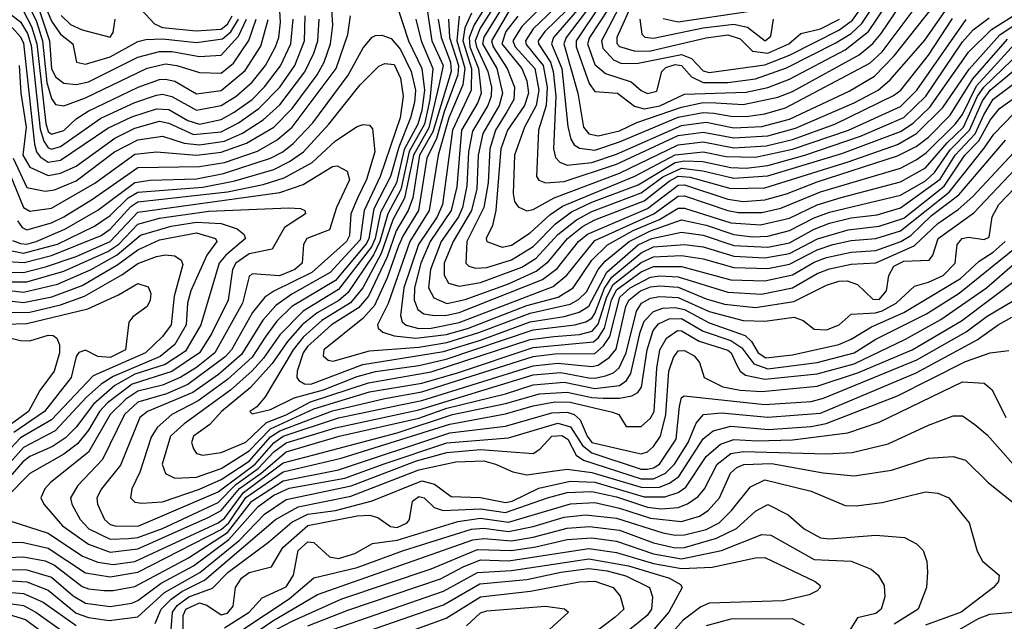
# Model space of a CAD drawing. Extents: x 501367 to 657802, y 482273 to 547541.
# Tile 523 of 656: x 578002 to 581191, y 540506 to 542453. Entities that reach past the tile are written whole.
import ezdxf

# ---------------------------------------------------------------- set-up
doc = ezdxf.new("R2010")
doc.units = 0

msp = doc.modelspace()

# ---------------------------------------------------------------- linework, layer by layer
at = {"layer": '0CON20XD'}
for points in [[(579580.9, 542609.1), (579473.7, 542436.3), (579458.2, 542395), (579460.4, 542365), (579488, 542295), (579496.3, 542215), (579486.2, 542185), (579432.9, 542095), (579417.9, 541912.1), (579399.1, 541835), (579332, 541735), (579301.6, 541665), (579280.9, 541585), (579279.7, 541545), (579291.9, 541515), (579311.5, 541501.5), (579346, 541496), (579385, 541496.4), (579425, 541505.6), (579695, 541612), (579742.3, 541647.7), (579811.9, 541735), (579841, 541759), (580035, 541842.4), (580135, 541917.5), (580155, 541918), (580295, 541871.9), (580345, 541864.7), (580415, 541869.9), (580485, 541889.2), (580585, 541928.7), (580845, 542012), (580905, 542042.4), (580945, 542072.9), (581015, 542143.6), (581088.2, 542261.8), (581200.5, 542389.5)], [(579607, 542603), (579493.6, 542425), (579477.7, 542385), (579481.1, 542365), (579518.4, 542285), (579530, 542235), (579529, 542205), (579517.7, 542175), (579468.1, 542091.9), (579455.2, 542024.8), (579450.7, 541915), (579435.7, 541845), (579423.1, 541815), (579366.7, 541735), (579332.7, 541645), (579326.4, 541585), (579342.9, 541552.9), (579385, 541534.3), (579445, 541547), (579585, 541598.3), (579675, 541639.5), (579715, 541670.8), (579775.8, 541745), (579825, 541783.2), (579865, 541805.7), (580025, 541866.8), (580105, 541930), (580135, 541946.5), (580173.6, 541943.6), (580305, 541906.8), (580415, 541909.3), (580685, 541992.7), (580845, 542049.4), (580906.5, 542085), (580991.6, 542168.4), (581076.8, 542293.2), (581175.9, 542404.1), (581255, 542457.3)], [(579847.3, 542495), (579772, 542395), (579764.1, 542375), (579809.9, 542215), (579828.2, 542105), (579845, 542084), (579875, 542077.5), (579945, 542093.1), (580000.3, 542119.7), (580145, 542169.7), (580215, 542184.8), (580256.4, 542183.6), (580345, 542178.8), (580457.4, 542202.6), (580505, 542220.9), (580720.6, 542339.4), (580764.4, 542375.6), (580792.1, 542407.9), (580915, 542590.2)], [(577914, 542514), (578005, 542445.6), (578028, 542408), (578039, 542369), (578068.9, 542098.9), (578080.1, 542060.1), (578095, 542038), (578105, 542033.7), (578135, 542042.5), (578265, 542133.8), (578375, 542184.5), (578445, 542208.5), (578465, 542211.5), (578495, 542204.2), (578575, 542160), (578655, 542174.9), (578703.2, 542205), (578755, 542250.3), (578798.3, 542305), (578830.8, 542365), (578841.2, 542395), (578846.9, 542445), (578838.9, 542575)], [(577945.1, 542015), (578015, 541844.8), (578035, 541832.9), (578105, 541842.5), (578245.9, 541924.1), (578375, 542018.2), (578445.4, 542025.4), (578575, 542014.5), (578655, 542024.2), (578737.1, 542052.9), (578825.2, 542105), (578884.4, 542165.6), (578965.6, 542275), (578988.3, 542315), (579009, 542375), (579016.8, 542435), (579006.5, 542585)], [(579909.6, 542490.4), (579847.6, 542395), (579840.6, 542375), (579865, 542307.8), (579899.2, 542279.2), (579982.3, 542252.3), (580015, 542223.5), (580035, 542214.5), (580065, 542221.6), (580082, 542285), (580095, 542297.8), (580125, 542307.4), (580145.1, 542305.1), (580177.9, 542267.9), (580215, 542249.7), (580295, 542249.6), (580385, 542261.6), (580485, 542296.9), (580645, 542377.5), (580695, 542408.6), (580729.8, 542440.2), (580811.8, 542565)], [(578065.1, 542545), (578105, 542447.9), (578135, 542405.9), (578174.6, 542375), (578186.2, 542315), (578215, 542308.8), (578295, 542332.5), (578385, 542382.2), (578410.7, 542389.3), (578465, 542390.9), (578575, 542379.6), (578659.3, 542390.7), (578686, 542414), (578710.8, 542455)], [(579741.4, 542545), (579628.6, 542431.4), (579599.4, 542385), (579607.2, 542365), (579669.9, 542295), (579683.3, 542225), (579675.1, 542175), (579636.6, 542105), (579604.8, 542015), (579600.7, 541890.7), (579604.1, 541864.1), (579616.8, 541846.8), (579644.8, 541834.8), (579665, 541838.3), (579733.4, 541876.6), (579945, 541956.7), (580135, 542048.2), (580215, 542057.3), (580315, 542038.6), (580419.6, 542045), (580505, 542065.4), (580642.3, 542115), (580832.3, 542207.7), (580855.2, 542225), (580945, 542338.3), (581022.7, 542457.3)], [(579808.7, 542485), (579730.9, 542395), (579723.9, 542375), (579757.4, 542295), (579777.3, 542107.3), (579786.7, 542066.7), (579797.9, 542047.9), (579815, 542036.8), (579865, 542030.4), (579945, 542057.2), (580135, 542137.7), (580215, 542152.9), (580250.3, 542150.3), (580305, 542140.5), (580355, 542140.1), (580415, 542148), (580481.9, 542168.1), (580755, 542312.5), (580795, 542349.4), (580934.3, 542535.7)], [(579885.1, 542504.9), (579804.5, 542385), (579804.1, 542365), (579846.3, 542246.3), (579865, 542220.6), (579938.2, 542215), (579993.1, 542173.1), (580025, 542164.4), (580075, 542174.6), (580155, 542211.7), (580355, 542218.4), (580425, 542233.1), (580495, 542260.1), (580675, 542354.9), (580750.9, 542415), (580838.1, 542545)], [(579965.6, 542535), (579885.8, 542385), (579891.1, 542361.1), (579925, 542323), (579951.6, 542311.6), (580005, 542311.7), (580145, 542339.8), (580177.3, 542327.2), (580215, 542286.9), (580235, 542282.3), (580415, 542306.8), (580495, 542338.2), (580655, 542418.9), (580699.1, 542450.9), (580722.8, 542485)], [(579998.5, 542535), (579936, 542395), (579935.6, 542375.6), (579945, 542366.2), (579991.9, 542351.9), (580041, 542351), (580225, 542394.3), (580295, 542404), (580335, 542391), (580375, 542351), (580425, 542344.9), (580493.3, 542375), (580532.1, 542407.9), (580595, 542423), (580657.4, 542455)], [(578025, 542511.8), (578057, 542447), (578076.3, 542385), (578090, 542250), (578105, 542197.8), (578118.8, 542178.8), (578145, 542174.2), (578215, 542200), (578415.6, 542295.6), (578475, 542309.7), (578510.9, 542305), (578585, 542282.1), (578655, 542280.1), (578695, 542312.4), (578744.6, 542385.4), (578768.6, 542455)], [(579223, 542503), (579261.2, 542385), (579304.6, 542294.6), (579313, 542225), (579305, 542159.5), (579291.2, 542115), (579246.9, 542033.1), (579222.3, 541925), (579170.8, 541829.2), (579153.4, 541745), (579141.7, 541718.3), (579035, 541579.4), (578919.9, 541510.1), (578845, 541433.5), (578792.3, 541357.7), (578755, 541316.8), (578685, 541253.8), (578535.3, 541144.7), (578490.8, 541105), (578463.7, 541015), (578474.5, 540984.5), (578505, 540968.8), (578575, 540971.9), (578655, 541000.6), (578745, 541057.2), (578815, 541129.2), (578955, 541193.3), (579135, 541248.2), (579305, 541276.7), (579420, 541310), (579665, 541391.8), (579859.9, 541410.1), (579876.1, 541423.9), (579895.5, 541454.5), (579919.1, 541545), (579935, 541578.2), (580015, 541636.7), (580055, 541654.3), (580145, 541653.7), (580305, 541611.5), (580415, 541607.4), (580505, 541627.1), (580575, 541668.7), (580615, 541683.6), (580695, 541700.8), (580775, 541706.5), (580856, 541735), (580888.5, 541755), (580955, 541819.4), (581043.6, 541886.4), (581195, 542062.9)], [(579575, 542509.9), (579505, 542396.9), (579501.1, 542375), (579547.3, 542295), (579566, 542215), (579554.4, 542175), (579502.2, 542085), (579487.1, 542015), (579482.3, 541905), (579465.6, 541835), (579405.5, 541735), (579376.5, 541665), (579376.4, 541626.4), (579390.4, 541600.4), (579425, 541590), (579495, 541602.5), (579628, 541652), (579675, 541681.6), (579745, 541757.4), (579805, 541805.3), (579855, 541832.3), (580015, 541892.3), (580085, 541944.2), (580145, 541972), (580214.1, 541964.1), (580315, 541940.3), (580425, 541948), (580665, 542020.1), (580855, 542090.9), (580895, 542118.2), (580949.9, 542170.1), (581075, 542347.3), (581148.8, 542421.2), (581245, 542482.1)], [(579757.7, 542512.3), (579665, 542423.4), (579639.8, 542385), (579642.9, 542372.9), (579697, 542305), (579710.1, 542235), (579707, 542175), (579681.8, 542095), (579675.8, 541945.8), (579683.4, 541933.4), (579704.8, 541924.8), (579765, 541929.1), (579935, 541984.9), (580135, 542078.4), (580215, 542089.3), (580315, 542070.6), (580425, 542077.5), (580515, 542101.4), (580705, 542183.6), (580782, 542225), (580821.4, 542258.6), (580933.2, 542386.8), (581015, 542504.6)], [(579775, 542485.1), (579703.3, 542415), (579681.3, 542385), (579682.2, 542375), (579721.2, 542315), (579730.3, 542285), (579738, 542205), (579730.4, 542035), (579737.2, 542007.2), (579751.7, 541991.7), (579775, 541982.6), (579855, 541990.6), (579935, 542017.5), (580145, 542110.8), (580225, 542121), (580315, 542103.4), (580405, 542107.7), (580495, 542131.4), (580688, 542222), (580770.2, 542269.8), (580834, 542336), (580983.2, 542525)], [(577995, 541802.4), (578010, 541780), (578025, 541772.4), (578105, 541795.5), (578145, 541814.9), (578238.4, 541871.6), (578385, 541974.4), (578585, 541977.3), (578665, 541991.1), (578772.2, 542027.8), (578836.3, 542063.7), (578885, 542105.4), (579026.7, 542295), (579065.3, 542404.7), (579074, 542465)], [(578000.9, 542305), (578005.6, 542215), (578023.8, 542105), (578012.9, 542015), (578035, 541975.2), (578095, 541948.5), (578135, 541955.7), (578185, 541979.3), (578309.9, 542069.9), (578375, 542101.5), (578455, 542124), (578485, 542118.4), (578565, 542081), (578655, 542089.9), (578710.8, 542119.2), (578777.2, 542165), (578844.6, 542235), (578892.9, 542305), (578924.9, 542385), (578927, 542465)], [(578015, 542480.2), (578041.1, 542431.1), (578058, 542375), (578087.3, 542117.3), (578095, 542091.6), (578105, 542082), (578145, 542094.6), (578185, 542132.4), (578223.6, 542156.4), (578385.6, 542234.4), (578455, 542259.9), (578475, 542260.8), (578505, 542253.7), (578575, 542212.8), (578655, 542223.8), (578732, 542288), (578782.8, 542367.2), (578806.7, 542453.3)], [(578065.2, 542485), (578098.9, 542385), (578105, 542294.7), (578118.5, 542268.5), (578145, 542248), (578185, 542243), (578225, 542251.3), (578385, 542331.8), (578455, 542350.5), (578495, 542350), (578585, 542334), (578655, 542338.3), (578710.8, 542399.2), (578736.5, 542455)], [(578136.4, 542466.4), (578166.9, 542436.9), (578205, 542420.2), (578295, 542396.9), (578305, 542412), (578311.6, 542455)], [(578395, 542487.3), (578439.3, 542439.3), (578465, 542427.9), (578573.3, 542416.7), (578655, 542422.8), (578675, 542438.9), (578690.8, 542465)], [(579322.2, 542485), (579336.4, 542385), (579373.4, 542305), (579360.1, 542240.1), (579327.1, 542102.9), (579277.7, 542015), (579248.8, 541875), (579210.6, 541805), (579173.3, 541696.7), (579113, 541585), (579073.3, 541536.7), (578981.1, 541478.9), (578920.6, 541425), (578888.1, 541385), (578797.5, 541232.5), (578769.9, 541200.1), (578747.5, 541185), (578755, 541177.5), (578815, 541191), (578890.8, 541229.2), (578986, 541255), (579095, 541297.9), (579155, 541314.1), (579295, 541333.8), (579383.8, 541353.8), (579665, 541448.9), (579800, 541465), (579835.4, 541474.6), (579855, 541487.1), (579865, 541502), (579895.9, 541584.1), (579920.2, 541619.8), (580015, 541698.8), (580055, 541717.6), (580155, 541725.8), (580215, 541717.5), (580315, 541687.3), (580415, 541682.1), (580495, 541696.3), (580586.1, 541743.9), (580685, 541773.1), (580785, 541784.2), (580865, 541810.8), (580995.6, 541914.4), (581062.8, 542015), (581108.6, 542061.4), (581145, 542128), (581175.1, 542165), (581357.2, 542295)], [(579425.5, 542464.5), (579417.9, 542385), (579444.1, 542295.9), (579437.8, 542242.2), (579391.5, 542135), (579356.9, 542015), (579328.8, 541835), (579265.2, 541735), (579195.4, 541534.6), (579161.4, 541465), (579162.9, 541455), (579178.4, 541441.6), (579215, 541429.3), (579285, 541422.3), (579384.3, 541434.3), (579455.2, 541455), (579645, 541528), (579746.2, 541555), (579794.6, 541585), (579854.9, 541675.1), (579906.2, 541723.8), (579989.1, 541770.9), (580073.7, 541806.3), (580135, 541842.9), (580155, 541843.1), (580305, 541796), (580401.1, 541788.9), (580495, 541810.9), (580585, 541854), (580662.1, 541877.9), (580855, 541928.4), (580935, 541973.5), (581005.1, 542054.9), (581058.8, 542105), (581104.3, 542205), (581124.5, 542235), (581245, 542350.6)], [(579465.8, 542474.2), (579443.7, 542426.3), (579437.7, 542385), (579465.3, 542295), (579464.8, 542225), (579403.4, 542095), (579371.8, 541855), (579354.6, 541815), (579294, 541725.9), (579246.5, 541585), (579235.2, 541495.2), (579241.1, 541475), (579254.3, 541464.3), (579295, 541453.1), (579335, 541454.8), (579425, 541473.4), (579730.3, 541589.7), (579774.1, 541625.9), (579865, 541738.6), (580055.6, 541824.4), (580135, 541882.2), (580155, 541882.4), (580295, 541834.9), (580328.9, 541828.9), (580405, 541828.5), (580466.9, 541843.1), (580595, 541895.5), (580855, 541972.3), (580905, 541999), (580937.9, 542022.1), (581032, 542115), (581055, 542146.6), (581100.7, 542239.3), (581225.1, 542375)], [(579585, 542477.9), (579530.6, 542385), (579535.9, 542365), (579581.2, 542295), (579604.4, 542235), (579602, 542195), (579579.3, 542155), (579542.6, 542095), (579524.9, 542035), (579519.3, 541925), (579505.2, 541844.8), (579450.4, 541735), (579446.9, 541665), (579456.4, 541655), (579478.7, 541648.7), (579515, 541650.7), (579595, 541676), (579665, 541718.7), (579737.4, 541792.6), (579789.3, 541830.7), (579855, 541862.4), (580005, 541919), (580125, 541990.7), (580155, 541996.4), (580214.5, 541994.5), (580305, 541974.9), (580355, 541972.9), (580425, 541981.4), (580544.8, 542015), (580725, 542076.1), (580865, 542136.7), (580936.2, 542205), (581055, 542381.2), (581090.3, 542419.7), (581141.4, 542458.6)], [(579615.7, 542464.3), (579576, 542415), (579563.8, 542375), (579628, 542295), (579644.7, 542254.7), (579650.4, 542215), (579636.8, 542175), (579582.1, 542095), (579560.3, 542035), (579544.5, 541835.5), (579533.3, 541786.7), (579512.6, 541745), (579515, 541734.7), (579565, 541717), (579595, 541723), (579655, 541763.2), (579718.6, 541821.4), (579760.3, 541849.7), (579993.8, 541946.2), (580125, 542015.5), (580215, 542025.6), (580290.2, 542009.8), (580385, 542008.1), (580505, 542034.1), (580685.7, 542095), (580855, 542172.3), (580907, 542225), (581066.7, 542453.3)], [(580086.5, 542456.5), (580135, 542445.5), (580360.4, 542479.6)], [(577977.6, 542427.6), (578005, 542397.2), (578015, 542376.8), (578050.5, 542050.5), (578056.8, 542025), (578069, 542009), (578095, 541992.1), (578135, 541998), (578287.9, 542102.1), (578365, 542138.2), (578445, 542164.9), (578485, 542162.5), (578546.6, 542126.6), (578585, 542114.7), (578655, 542129.4), (578696.5, 542153.5), (578754.8, 542195), (578794.8, 542235.2), (578846.7, 542303.3), (578880.2, 542375), (578887.5, 542455)], [(577980.9, 542005), (578025, 541909.5), (578085, 541897.7), (578115, 541902.8), (578185, 541931.5), (578308.8, 542025), (578385, 542064.3), (578465, 542076.4), (578535, 542053.3), (578585, 542047.4), (578665, 542059.4), (578724, 542086), (578790.8, 542129.2), (578845, 542177.4), (578925.3, 542284.7), (578954.9, 542345), (578967.3, 542385), (578972.3, 542455)], [(579285.1, 542455), (579302.1, 542385), (579340.4, 542295), (579330.7, 542195), (579313, 542115), (579263.3, 542026.7), (579236.3, 541903.7), (579193.9, 541825), (579169, 541735), (579148, 541692), (579065, 541569.4), (579036.2, 541543.8), (578965.7, 541504.3), (578916.5, 541465), (578869, 541411), (578820.2, 541339.8), (578748.6, 541261.4), (578655.9, 541185), (578617.6, 541142.4), (578565.2, 541105), (578559, 541085), (578565, 541064.3), (578575, 541048.9), (578595, 541044), (578655, 541051.7), (578735, 541085.9), (578801.2, 541148.8), (578865.7, 541174.3), (578944.1, 541215.9), (579132.3, 541277.7), (579335, 541313.2), (579655, 541417.9), (579731.9, 541428.1), (579815.6, 541434.4), (579856.3, 541445), (579875, 541467.4), (579904.1, 541555.9), (579924.6, 541595.4), (580015, 541667.3), (580055, 541686), (580145, 541690), (580215, 541678.8), (580315, 541651.3), (580425, 541647.9), (580495, 541661.3), (580585, 541708.4), (580635.1, 541725.1), (580695, 541738.6), (580775, 541745.3), (580855, 541769.1), (581011.6, 541895), (581125, 542037.4), (581157.1, 542082.9), (581221.1, 542148.9)], [(579357.9, 542455), (579367.1, 542395), (579397.2, 542315), (579399.2, 542285), (579340.4, 542089.6), (579296.8, 542015), (579275, 541876.7), (579260.8, 541835), (579220.9, 541769.1), (579191.9, 541685), (579132.2, 541557.8), (579099.9, 541520.1), (579012.1, 541465), (578934.5, 541395), (578920.7, 541375), (578900.6, 541315), (578899.3, 541295), (578905.8, 541285), (578924.3, 541274.3), (578945, 541273.7), (579113, 541337), (579375, 541379), (579495, 541415.7), (579655, 541475.1), (579765, 541492.2), (579813.7, 541506.3), (579845, 541525.6), (579903.7, 541636.3), (580005, 541723.9), (580049, 541745), (580145, 541765.7), (580215, 541755.1), (580315, 541721.8), (580425, 541717), (580495, 541731.2), (580575, 541775.1), (580625, 541794), (580695, 541811.5), (580778.7, 541821.3), (580855, 541843.9), (580983.1, 541936.9), (581031, 542015), (581096, 542084), (581124.7, 542145.3), (581155, 542195.7), (581314.8, 542315)], [(579390.7, 542455), (579394.4, 542395), (579422.8, 542305), (579420.8, 542275), (579376.4, 542155), (579352, 542068), (579321.1, 542005), (579294.1, 541835), (579243.6, 541755), (579228.8, 541721.2), (579192.8, 541617.2), (579151.6, 541528.4), (579113.8, 541486.2), (578987.5, 541385), (578985.3, 541365), (579001.4, 541351.4), (579017.6, 541347.6), (579135, 541381), (579295, 541392.8), (579385, 541408.3), (579489.5, 541440.5), (579655, 541503.5), (579785, 541532.3), (579812.1, 541547.9), (579837.3, 541572.7), (579875.1, 541644.9), (579898.3, 541671.7), (579975.6, 541735), (580045, 541769.3), (580145, 541805.5), (580225, 541788.4), (580315, 541757.3), (580375, 541750.3), (580425, 541752.8), (580495, 541770.6), (580575, 541811.9), (580625, 541830.4), (580855, 541885.1), (580935, 541931.8), (580965, 541958.3), (581015, 542031.9), (581078.1, 542095), (581120.2, 542189.8), (581145, 542224.4), (581259.8, 542320.2)], [(580009.9, 542455), (580016.6, 542406.6), (580026.5, 542396.5), (580055, 542392.9), (580215, 542426.2), (580315, 542438.1), (580358.6, 542428.6), (580416.2, 542385), (580435, 542400), (580443.8, 542455)], [(577978.5, 541738.5), (578005, 541728.3), (578025, 541726.8), (578055.3, 541735), (578148.7, 541775), (578255, 541836), (578375, 541926), (578425, 541933.7), (578575, 541938.1), (578662.5, 541955), (578815, 542004.3), (578854.4, 542025), (578888, 542052), (578951.3, 542118.7), (579066.4, 542273.6), (579115, 542361.6), (579143.3, 542396.7), (579155, 542401.8), (579175, 542402.9), (579205, 542391.8), (579235, 542356.6), (579269.5, 542285), (579283.5, 542225), (579281.2, 542185), (579268.1, 542135), (579229.6, 542040.4), (579203.5, 541945), (579149.5, 541840.5), (579132.8, 541745), (579125, 541728.8), (579025, 541609.1), (578884, 541525), (578835, 541477.6), (578796.9, 541425), (578755, 541361), (578675, 541288.2), (578580.2, 541219.9), (578495, 541174.9), (578447.1, 541132.9), (578427.8, 541102.2), (578391.8, 540988.2), (578365.8, 540935), (578361.1, 540905), (578375, 540891.4), (578397.8, 540887.8), (578465, 540893.1), (578585, 540933.5), (578655, 540964.4), (578745, 541024.5), (578815, 541103), (578845, 541122), (579015, 541187.2), (579185, 541227.2), (579305, 541248.3), (579665, 541362.7), (579735, 541371.6), (579865, 541372.8), (579893.1, 541396.9), (579912.8, 541427.2), (579945.8, 541555), (579978.9, 541585), (580045, 541619.6), (580075, 541624.3), (580135, 541620.3), (580295, 541571.1), (580404.4, 541564.5), (580505, 541584.9), (580585, 541631.1), (580625, 541647.1), (580695, 541661.9), (580775, 541665.8), (580899, 541721), (580975, 541793.5), (581040.9, 541839.1), (581088.8, 541881.2), (581235, 542038.4)], [(577950.2, 541710.2), (578015, 541696.9), (578125, 541726.8), (578244.8, 541785), (578295, 541819.7), (578353.2, 541876.8), (578385, 541895.1), (578595, 541911.4), (578699.1, 541930.9), (578825, 541968.4), (578876.5, 541993.5), (578921.8, 542025), (579003.2, 542115), (579105, 542241.6), (579165, 542302.6), (579185, 542310.9), (579215, 542307.6), (579235, 542263.8), (579243.7, 542205), (579234, 542135), (579169.7, 541945), (579117.6, 541835), (579105, 541740.1), (579007.8, 541635), (578883.6, 541565), (578831.6, 541528.4), (578789.2, 541480.8), (578720.3, 541369.7), (578645.8, 541304.2), (578563.3, 541246.7), (578415.8, 541185), (578391.7, 541165), (578328.7, 541011.3), (578267.4, 540935), (578252.3, 540905), (578254.4, 540885), (578277.1, 540835), (578295, 540819), (578315, 540813.9), (578388, 540815), (578645, 540925.1), (578764.4, 541015), (578825, 541084), (578855.7, 541105), (579035, 541164.5), (579235, 541206.4), (579305, 541220.7), (579665, 541333), (579745, 541341.6), (579855, 541330.1), (579875, 541335.3), (579910.7, 541359.3), (579933.5, 541386.5), (579964.9, 541525), (579975, 541544.8), (580012.6, 541575), (580045, 541588.3), (580075, 541592.1), (580135, 541586.9), (580225, 541549.2), (580285, 541531.8), (580385, 541521.6), (580509.5, 541540.5), (580615, 541593.7), (580655, 541606.2), (580682.3, 541607.7), (580715, 541596), (580765, 541548), (580785, 541547.2), (580808.9, 541575), (580816.7, 541625), (580832.9, 541655), (580865, 541671.8), (580947.5, 541675), (580958.8, 541691.2), (580976.4, 541745), (581092, 541828), (581225, 541968.5)], [(577945, 541671), (578016.7, 541666.7), (578105, 541689.9), (578266.5, 541755), (578295, 541775.3), (578361.9, 541848.1), (578385, 541863), (578675, 541895.9), (578790.8, 541919.2), (578858.5, 541941.5), (578949, 541991), (579025, 542061), (579095, 542107.8), (579115, 542113.8), (579135, 542111.9), (579145, 542100), (579152.5, 542025), (579125.5, 541935.5), (579096, 541875), (579074.4, 541825), (579070.2, 541755), (579060.6, 541735), (578948.8, 541635), (578825.2, 541574.8), (578795.6, 541554.4), (578756.1, 541505), (578688.4, 541385), (578667.9, 541362.1), (578547.2, 541272.8), (578477.9, 541242.1), (578385, 541215.5), (578342, 541175), (578270.2, 541029.8), (578190.2, 540945), (578167, 540905), (578171, 540885), (578198.1, 540835), (578226.7, 540805), (578295, 540772.1), (578355, 540773.4), (578385, 540777.3), (578465, 540806.3), (578645, 540890.9), (578701.7, 540948.3), (578775, 541000.3), (578825, 541054.3), (578865, 541083.2), (579025, 541132.1), (579295, 541190.4), (579665, 541303.2), (579755, 541311.1), (579845, 541294.3), (579865, 541292.5), (579899.3, 541300.7), (579925, 541310.1), (579943.6, 541326.4), (579966.3, 541375), (580000.1, 541509.9), (580015.8, 541535), (580045, 541551.6), (580075, 541557.3), (580135, 541553.4), (580235, 541508.2), (580345, 541479.8), (580415, 541477.8), (580509.8, 541489.8), (580538.9, 541478.9), (580575, 541451.3), (580615, 541449.5), (580656.4, 541465), (580695, 541499.6), (580774, 541504), (580795, 541510.4), (580840, 541535), (580899.4, 541590.6), (580945, 541603.2), (580992.4, 541625), (581031.7, 541665), (581038, 541725), (581054.1, 541745), (581075, 541748.8), (581125, 541741.3), (581141.2, 541748.8), (581151.1, 541815), (581172.8, 541855), (581225, 541908.4)], [(577955, 541635.4), (578015.1, 541634.9), (578086.4, 541653.6), (578185, 541686.9), (578294.9, 541735), (578385, 541829.7), (578845, 541893.6), (578920.4, 541919.6), (579015, 541977.5), (579030.2, 541980.2), (579062.6, 541962.6), (579070.2, 541935), (579028.4, 541845), (579005, 541773.3), (578931.9, 541745), (578921.5, 541725), (578917.1, 541665), (578893.3, 541645), (578843.6, 541623.6), (578755, 541630), (578745, 541621.9), (578741, 541605), (578724.1, 541535), (578634.4, 541375), (578575, 541327), (578524.5, 541295.5), (578465, 541270.1), (578385, 541250.3), (578345.7, 541224.3), (578294.9, 541175), (578225, 541052.8), (578102.3, 540955), (578084.2, 540935), (578070.8, 540905), (578080, 540885), (578141.1, 540815), (578225, 540755.4), (578295, 540730), (578385, 540741), (578615, 540842.6), (578655, 540864.1), (578714.4, 540935.6), (578784.1, 540985), (578865, 541054.2), (579037.2, 541105), (579295, 541163.8), (579385, 541196.2), (579575, 541242), (579665, 541271.7), (579765, 541279.5), (579865, 541259.6), (579945, 541268.9), (579967, 541285), (579981.7, 541308.3), (580012, 541442), (580025, 541477.2), (580055, 541508.3), (580085, 541519.1), (580125, 541521.7), (580155, 541514.6), (580235, 541472.1), (580351.1, 541431.1), (580371.5, 541411.5), (580393.3, 541375), (580418.9, 541358.9), (580505, 541368.8), (580655, 541401.7), (580695, 541418.8), (580761, 541459), (580865, 541505.1), (581048.4, 541615), (581109, 541671), (581155, 541700.9), (581193.1, 541735)], [(577955, 541604.8), (578025, 541604.1), (578145, 541639.5), (578287.3, 541702.7), (578323.5, 541726.5), (578385, 541791.2), (578455, 541810.8), (578615, 541832.8), (578874.3, 541844.3), (578911.4, 541841.4), (578925.3, 541835.3), (578927.5, 541825), (578860.1, 541779.9), (578819.8, 541710.2), (578745, 541695.1), (578701.8, 541665), (578691.7, 541645), (578677, 541545), (578623.8, 541436.2), (578585.1, 541375), (578495, 541314.6), (578367, 541273), (578287.1, 541212.9), (578261.2, 541185), (578225, 541124.2), (578190, 541080), (578145, 541046.3), (578035, 540984.4), (577957.9, 540905)], [(577894.8, 541584.8), (578015, 541570.7), (578125, 541596.9), (578233.6, 541645), (578318.3, 541691.7), (578394, 541756), (578492.9, 541785), (578575, 541797.6), (578655, 541793.8), (578706.5, 541776.5), (578728.4, 541758.4), (578733.5, 541745), (578669.4, 541690.6), (578647.9, 541665), (578588.4, 541465), (578539.7, 541380.3), (578473, 541337), (578375, 541305.8), (578310.9, 541269.1), (578241, 541209), (578185, 541134.2), (578150.8, 541099.2), (578108.8, 541071.2), (578035, 541038.9), (578012, 541022), (577964.4, 540965.6)], [(577905, 541550.3), (578015, 541537.6), (578105.9, 541555.9), (578205, 541593.2), (578319.6, 541660.4), (578385, 541708), (578455, 541740.3), (578575, 541762.7), (578636.6, 541745), (578640.5, 541735), (578608.6, 541691.4), (578556, 541575), (578546.2, 541535), (578541.7, 541465), (578505, 541401.9), (578457, 541363), (578305, 541297.9), (578266.4, 541273.6), (578218.7, 541231.3), (578117.7, 541122.3), (578015, 541068), (577945, 540989.6)], [(577970.8, 540830.8), (578095, 540791.1), (578206.2, 540716.2), (578255, 540697.3), (578305, 540689.9), (578375, 540700), (578645, 540824.8), (578665, 540840.2), (578726.8, 540923.2), (578855, 541019.2), (578954.5, 541044.5), (579225, 541116.2), (579403.3, 541175), (579575, 541210.7), (579685, 541242.4), (579775, 541247.5), (579855, 541230), (579892, 541228), (579945, 541227.9), (579984.2, 541235.8), (580003.9, 541246.1), (580015.8, 541264.2), (580034.2, 541385), (580053.4, 541446.6), (580071.2, 541468.8), (580105, 541484.5), (580145, 541486.1), (580215, 541444.9), (580305, 541414.4), (580340.9, 541390.9), (580379.5, 541339.5), (580425, 541323), (580585, 541343.6), (580705, 541374.9), (580775, 541419.4), (580938.6, 541501.4), (581045, 541567.4), (581239.8, 541725)], [(577945, 541505.8), (578035, 541506.9), (578135, 541530.1), (578212.2, 541557.8), (578332.9, 541627.1), (578385, 541664.1), (578445, 541686.4), (578475, 541692.1), (578505, 541689.1), (578525.2, 541675.2), (578531, 541661), (578502.3, 541557.7), (578492.4, 541465), (578465, 541427.6), (578409.7, 541375), (578240, 541300), (578105, 541158.1), (578005, 541099.3), (577924.8, 541015.2)], [(577905, 540761.9), (578015, 540761.1), (578095, 540742.8), (578215, 540663.2), (578295, 540650.3), (578385, 540665.1), (578655, 540803.4), (578679.4, 540825), (578735, 540906.5), (578855, 540990), (579043.8, 541033.8), (579395, 541143.9), (579575, 541176.9), (579665, 541202.9), (579735, 541215.7), (579785, 541214.6), (579922.4, 541182.4), (579942.2, 541175), (579966.5, 541136.5), (580015, 541136.9), (580045, 541163.3), (580056.4, 541185), (580065.1, 541325), (580075.4, 541385), (580097.3, 541422.7), (580132.8, 541447.2), (580145, 541445.7), (580202.2, 541412.2), (580295, 541383.4), (580305.7, 541375), (580324.8, 541335), (580335.6, 541315.6), (580352.2, 541302.2), (580415, 541289.2), (580585, 541307.1), (580705, 541339.6), (580871.1, 541418.9), (580985, 541482.3), (581132.8, 541585), (581225, 541665.1)], [(577915, 540710.2), (578015, 540714.1), (578085, 540701.2), (578115, 540687.1), (578205, 540618.6), (578225, 540610.5), (578275, 540605.6), (578305, 540605.4), (578375, 540619.1), (578549.1, 540710.9), (578675, 540793), (578753.7, 540895), (578855, 540960.6), (579035, 540996.1), (579395, 541115.5), (579575, 541137.9), (579725, 541180.1), (579775, 541182.3), (579797.6, 541175), (579817.7, 541157.7), (579839.4, 541105), (579855, 541084.7), (579995, 541052.6), (580015, 541048), (580035, 541054.3), (580055, 541071.9), (580076.9, 541105), (580094.2, 541175), (580104.4, 541315), (580119.9, 541360.1), (580135, 541381), (580155, 541382.5), (580186.9, 541365), (580203.4, 541343.4), (580219.2, 541295), (580279.5, 541265), (580335, 541253.9), (580405, 541249.8), (580585, 541266.6), (580718.6, 541311.4), (580892.4, 541385), (581051.7, 541478.3), (581240.1, 541619.9)], [(577895, 540674.4), (578025, 540672.7), (578105, 540648.4), (578175, 540587.9), (578215, 540564.4), (578295, 540553.7), (578365, 540564.1), (578385, 540572.8), (578460.3, 540629.7), (578565, 540685.3), (578679.7, 540770.3), (578775, 540877.4), (578825, 540914.4), (578875, 540936.3), (579055, 540969.6), (579179.4, 541015), (579385, 541083.7), (579585, 541099.4), (579745, 541147.3), (579785.7, 541135.7), (579824.7, 541074.7), (579855, 541051), (580015, 540998.8), (580035, 540997.9), (580055, 541002.2), (580074.6, 541015), (580128.6, 541095), (580138.5, 541201.5), (580145, 541230), (580153.9, 541236.1), (580415, 541207.9), (580565, 541217.2), (580605, 541228.1), (580907.8, 541352.2), (581066.9, 541443.2), (581135, 541493.5), (581305, 541593.5)], [(577955, 541467.4), (578025, 541469.8), (578223, 541517), (578322.6, 541562.6), (578385, 541599.6), (578418, 541588), (578426.5, 541566.5), (578424.7, 541545), (578414.8, 541525.2), (578368.7, 541491.3), (578355.5, 541474.5), (578344.8, 541385), (578295, 541359.3), (578255, 541363.4), (578215, 541383), (578194.2, 541375.8), (578185, 541362.9), (578169.4, 541295), (578082.5, 541185), (577983.1, 541116.9)], [(577745, 540652), (578025, 540633.3), (578095, 540606.8), (578185, 540532.8), (578225, 540517.9), (578291.7, 540508.3), (578385, 540520), (578471.3, 540598.7), (578585.9, 540664.1), (578712.5, 540767.5), (578795, 540852.4), (578865, 540899.9), (579075.7, 540944.3), (579287.3, 541025), (579385, 541052.5), (579495, 541061.4), (579665, 541049.2), (579686.9, 541063.1), (579725, 541104.8), (579757.4, 541107.4), (579777.1, 541095), (579804.1, 541044.1), (579827.9, 541027.9), (580015, 540967.4), (580055, 540966.7), (580093.1, 540985), (580123.2, 541015), (580167.3, 541085), (580192.5, 541147.5), (580216.9, 541175), (580275, 541180.8), (580425, 541166.5), (580595, 541180), (580905, 541310.4), (581103.1, 541416.9), (581171.2, 541465), (581215, 541489.9)], [(577925, 541434.3), (578005, 541415.1), (578035, 541413.8), (578095, 541431.7), (578110.8, 541430.8), (578122.7, 541422.7), (578130.9, 541400.9), (578131.5, 541375), (578114.1, 541315), (578067.4, 541252.6), (578030.8, 541185), (577945, 541122.3)], [(578441.2, 540498.8), (578460.9, 540545), (578492.7, 540577.3), (578527.8, 540602.2), (578600.8, 540639.2), (578830.6, 540835), (578904, 540876), (579075, 540911.1), (579295, 540995.9), (579415, 541022.5), (579505, 541024.9), (579543.5, 541015), (579599.3, 540989.3), (579645, 540979.5), (579727.7, 540992.3), (579775, 540998.2), (579855, 540987.8), (580015, 540939.6), (580071, 540939), (580106.8, 540953.2), (580137, 540975), (580215, 541096.7), (580247.8, 541122.2), (580305, 541137.1), (580426.8, 541126.8), (580565, 541136.9), (580613.7, 541146.3), (580844.6, 541235.4), (581065, 541346.6), (581145, 541374.8), (581205, 541382.7)], [(578491.3, 540465), (578497, 540535), (578512.5, 540557.5), (578549.7, 540585), (578627.1, 540612.9), (578677.9, 540665), (578808, 540762), (578883.1, 540826.9), (578935, 540852.5), (579025, 540864.9), (579143.7, 540896.3), (579305, 540961), (579345, 540949.7), (579399.4, 540909.4), (579495, 540906.5), (579575, 540889.9), (579596.9, 540895), (579683.3, 540936.7), (579785, 540959.1), (579865, 540956.1), (580025, 540908.6), (580091.3, 540908.7), (580135, 540922.3), (580159.7, 540940.3), (580225, 541039.7), (580271.2, 541078.8), (580315, 541094.5), (580390.4, 541090.4), (580505, 541092.9), (580684.2, 541115.8), (580785, 541150), (581055, 541280.8), (581125, 541276.5), (581151.2, 541255), (581195.1, 541165.1)], [(578531.6, 540475), (578531.7, 540525), (578540, 540545), (578585, 540565.8), (578608.5, 540558.5), (578655, 540526.6), (578675, 540532), (578693.5, 540555), (578701.2, 540615), (578720.8, 540645), (578745, 540663.9), (578817.4, 540682.6), (578853.9, 540745), (578935, 540816.2), (579095, 540847.5), (579135, 540849.9), (579161.7, 540841.7), (579202.7, 540812.7), (579225, 540809.6), (579257.2, 540825), (579264.7, 540835), (579274.2, 540895), (579295, 540909.8), (579311.6, 540905), (579344.3, 540874.3), (579374, 540864), (579495, 540870.3), (579575, 540858.4), (579711.6, 540905), (579775, 540922.5), (579855, 540926.2), (579935, 540908.3), (580035, 540875.1), (580079.7, 540870.3), (580135, 540874.2), (580164.4, 540885.6), (580199.8, 540910.2), (580219.5, 540935), (580261.1, 541015), (580305, 541048.8), (580345, 541055.7), (580615, 541047.9), (580697.5, 541052.5), (580815, 541080.7), (580945, 541141.1), (581025, 541171.1), (581055, 541170.8), (581095, 541143.2), (581135, 541109.3), (581219.3, 541015)], [(578665, 540485.1), (578745.8, 540535), (578787.7, 540582.3), (578865, 540617.3), (578889.3, 540655), (578903.7, 540735), (578935, 540763.2), (578955, 540761.3), (579005, 540714.8), (579035, 540709.5), (579087.5, 540725), (579145, 540757.8), (579225, 540768.8), (579420.9, 540829.1), (579495, 540840), (579585, 540827), (579786.4, 540886.4), (579865, 540890.3), (579945, 540871.9), (580045, 540839.3), (580145, 540828.8), (580203.8, 540846.2), (580232, 540865), (580268.5, 540905), (580304.3, 540985.7), (580325, 541003.7), (580347.1, 541012.9), (580436.8, 541016.8), (580604.1, 540985.9), (580705, 540976.5), (580825, 540994.8), (580945, 541033.9), (581025, 541039.5), (581065, 541027.3), (581138.5, 540955), (581236.9, 540876.9)], [(578718.2, 540475), (578875, 540578.8), (578955, 540647), (579095, 540680.5), (579245.1, 540734.9), (579465, 540804.2), (579505, 540807.8), (579585, 540796.3), (579665, 540812.8), (579765, 540843.2), (579835, 540850.9), (579935, 540839.5), (580085, 540792.2), (580125, 540784.7), (580155, 540786.2), (580225, 540803.3), (580267.3, 540825), (580307.4, 540865), (580368.4, 540941.6), (580415, 540964.2), (580565, 540927.3), (580675, 540881.1), (580710.9, 540879.1), (580795, 540890.5), (580935, 540924.7), (580975, 540920.7), (581010.6, 540905), (581076.5, 540825), (581103, 540733), (581120.3, 540700.3), (581174, 540655), (581171.4, 540635), (581155.7, 540615), (581050.8, 540535), (580935, 540493.9)], [(578726.8, 540443.2), (578822.1, 540507.9), (578966.9, 540593.1), (579470.2, 540769.8), (579505, 540773.8), (579595, 540766.8), (579665, 540778.2), (579775, 540807.8), (579847.7, 540812.3), (579945, 540800.6), (580055, 540759.9), (580125, 540743.2), (580155, 540745.1), (580258.2, 540775), (580323.5, 540806.5), (580385, 540861.9), (580425, 540884.1), (580490.5, 540850.5), (580542.7, 540805), (580595, 540776.6), (580625, 540772.6), (580775, 540784.2), (580867.1, 540777.1), (580906.5, 540756.5), (580928.1, 540735), (580939.6, 540699.6), (580942.1, 540665), (580938.9, 540615), (580911.4, 540545), (580833.5, 540496.5)], [(578835, 540480.3), (578885, 540506.2), (579045, 540578.9), (579335, 540676.2), (579485, 540738.4), (579595, 540735.2), (579673.5, 540746.4), (579775, 540771), (579855, 540776.2), (579935, 540765.3), (580055, 540724), (580145, 540708.1), (580275.1, 540734.9), (580405, 540787), (580434.4, 540785), (580575, 540706.4), (580695, 540700.6), (580759.1, 540675), (580782.1, 540655), (580801.5, 540621.5), (580803.8, 540585), (580792.3, 540545), (580775, 540531.6), (580715, 540517.5), (580683.2, 540465)], [(578935, 540491.5), (579065, 540541.8), (579365, 540643.1), (579438.3, 540681.7), (579495, 540704.7), (579585, 540701.5), (579845, 540741.4), (579935, 540729.1), (580055, 540692.7), (580145, 540676.7), (580245, 540680.7), (580385, 540711), (580415, 540712.2), (580578.6, 540635), (580593.2, 540623.2), (580594.4, 540615), (580585, 540604.5), (580558.9, 540591.1), (580475, 540572.4), (580235, 540564.8), (580207.5, 540552.5), (580150.8, 540509.2), (580102.3, 540455)], [(578935, 540450.9), (579375, 540603.1), (579485, 540663.9), (579595, 540669.9), (579845, 540708.6), (579973.7, 540685), (580106.7, 540645), (580142.3, 540625), (580147.1, 540615), (580104.5, 540535), (580033.7, 540455)], [(578945, 540410.4), (579375, 540558.9), (579492.5, 540627.5), (579645, 540641.6), (579754.8, 540665.2), (579845, 540676.5), (579905, 540669.6), (579965, 540653.3), (580041.6, 540615), (580051, 540585), (580048.6, 540545), (580034.5, 540525), (579960.4, 540465)], [(577795.4, 540614.6), (578015, 540596.4), (578078, 540568), (578185, 540492)], [(579082.4, 540407.6), (579383.7, 540516.3), (579495, 540585.6), (579656.1, 540603.9), (579815, 540633.3), (579865, 540635.9), (579924.6, 540615), (579947.1, 540587.1), (579958.6, 540545), (579931, 540519), (579859.7, 540465)], [(577875, 540576.9), (578015, 540556.7), (578055, 540535.8), (578148.9, 540468.9)], [(579449.1, 540490.9), (579495, 540532.9), (579515, 540540.2), (579705, 540555.2), (579766.4, 540546.4), (579779.2, 540535), (579585, 540358.1)], [(577943.5, 540535), (578021.4, 540511.4), (578105, 540449)], [(581351.2, 540545), (581142.5, 540527.5), (581106.4, 540513.6), (581021.3, 540465)], [(580543.4, 540493.4), (580504.4, 540514.4), (580305, 540513.2), (580225, 540491.3)]]:
    msp.add_lwpolyline(points, dxfattribs=at)

doc.saveas('drawing.dxf')
